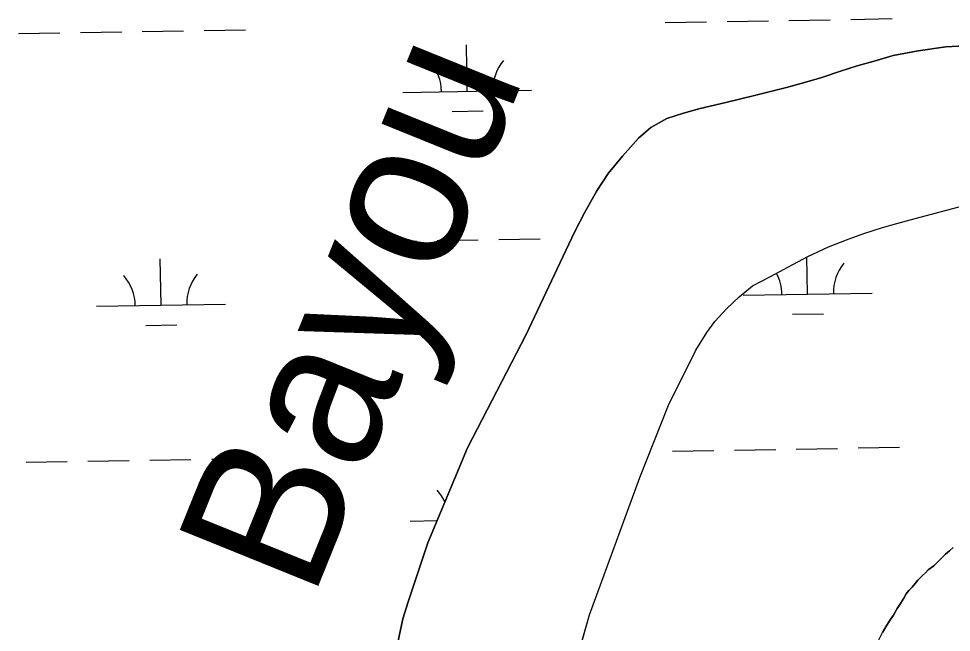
# Model space of a CAD drawing. Extents: x 3887375 to 3925618, y 296674 to 322633.
# Drawn here: x 3892775 to 3893499, y 319581 to 320057 of the extents above; entities that cross this region are included whole.
import ezdxf

# ---------------------------------------------------------------- set-up
doc = ezdxf.new("R2010")
doc.units = 0
for name, color, linetype in [('V-RIVR-IDEN', 7, 'Continuous'), ('V-TOPO-SHOR', 7, 'Continuous'), ('V-WETL-SWMP', 7, 'Continuous')]:
    doc.layers.add(name, color=color, linetype=linetype)

msp = doc.modelspace()

# ---------------------------------------------------------------- linework, layer by layer
at = {"layer": 'V-TOPO-SHOR'}
for points in [[(3893069.23, 319572.93), (3893073.03, 319591.43), (3893077.33, 319604.64), (3893092.65, 319650.34), (3893123.46, 319724), (3893168.9, 319812.14), (3893197.26, 319872.32), (3893206.63, 319891.86), (3893214.11, 319906.37), (3893223.73, 319923.52), (3893232.53, 319936.97), (3893243.71, 319950.41), (3893255.95, 319964.37), (3893265.52, 319972.78), (3893278, 319979.6), (3893290.98, 319983.77), (3893303.97, 319987.4), (3893323.84, 319992.06), (3893346.09, 319997.5), (3893371, 320003.72), (3893384.78, 320007.62), (3893398.29, 320011.52), (3893412.87, 320016.47), (3893425.86, 320020.64), (3893438.84, 320024.01), (3893453.68, 320028.43), (3893473.02, 320032.04), (3893494.47, 320035.37), (3893514.32, 320036.32)], [(3893203.23, 319543.13), (3893218.05, 319594.38), (3893256.97, 319701.08), (3893279.22, 319757.06), (3893300.61, 319799.82), (3893309.15, 319813.53), (3893315.28, 319822.23), (3893324.6, 319832.24), (3893334.17, 319841.18), (3893344.53, 319849.86), (3893358.59, 319856.93), (3893372.39, 319864.54), (3893387.52, 319872.66), (3893403.43, 319879.99), (3893417.48, 319885.47), (3893431, 319890.43), (3893445.32, 319895.12), (3893456.45, 319898.23), (3893466.78, 319901.09), (3893511.56, 319913.03)], [(3893442.68, 319575.03), (3893445.38, 319580.89), (3893448.07, 319585.15), (3893451.31, 319590.47), (3893453.99, 319594.19), (3893456.69, 319599.52), (3893459.38, 319603.24), (3893462.07, 319607.5), (3893463.69, 319610.69), (3893465.84, 319613.35), (3893468.52, 319616.01), (3893470.67, 319618.67), (3893472.82, 319621.33), (3893476.58, 319625.04), (3893478.73, 319627.17), (3893480.87, 319629.29), (3893485.16, 319632.48), (3893489.45, 319636.72), (3893491.6, 319638.85), (3893494.28, 319641.5), (3893497.5, 319644.16), (3893500.18, 319646.81)]]:
    msp.add_lwpolyline(points, dxfattribs=at)
at = {"layer": 'V-WETL-SWMP'}
for p, q in [((3893372.82, 320055.75), (3893404.81, 320056.3)), ((3893420.81, 320056.57), (3893452.8, 320057.12)), ((3893276.83, 320054.1), (3893308.83, 320054.65)), ((3893324.82, 320054.93), (3893356.82, 320055.48)), ((3892775, 320045.49), (3892806.99, 320046.04)), ((3892822.99, 320046.31), (3892854.98, 320046.86)), ((3892870.98, 320047.14), (3892902.98, 320047.69)), ((3892918.98, 320047.96), (3892950.97, 320048.51)), ((3893123.13, 320000.72), (3893122.51, 320036.71)), ((3893494.47, 320035.36), (3893473.02, 320032.04)), ((3893514.32, 320036.32), (3893494.47, 320035.36)), ((3893453.68, 320028.43), (3893438.84, 320024.01)), ((3893473.02, 320032.04), (3893453.68, 320028.43)), ((3893425.86, 320020.64), (3893412.87, 320016.47)), ((3893438.84, 320024.01), (3893425.86, 320020.64)), ((3893412.87, 320016.47), (3893398.29, 320011.52)), ((3893384.78, 320007.62), (3893371, 320003.73)), ((3893398.29, 320011.52), (3893384.78, 320007.62)), ((3893073.14, 319999.86), (3893173.12, 320001.57)), ((3893371, 320003.73), (3893346.09, 319997.5)), ((3893323.84, 319992.06), (3893303.97, 319987.4)), ((3893346.09, 319997.5), (3893323.84, 319992.06)), ((3893111.4, 319985.08), (3893135.4, 319985.49)), ((3893290.98, 319983.77), (3893278, 319979.6)), ((3893303.97, 319987.4), (3893290.98, 319983.77)), ((3893278, 319979.6), (3893265.52, 319972.78)), ((3893265.52, 319972.78), (3893255.95, 319964.37)), ((3893255.95, 319964.37), (3893243.71, 319950.41)), ((3893243.71, 319950.41), (3893232.53, 319936.97)), ((3893232.53, 319936.97), (3893223.72, 319923.52)), ((3893223.72, 319923.52), (3893214.11, 319906.37)), ((3893466.78, 319901.09), (3893511.56, 319913.03)), ((3893214.11, 319906.37), (3893206.62, 319891.86)), ((3893445.32, 319895.12), (3893456.45, 319898.23)), ((3893456.45, 319898.23), (3893466.78, 319901.09)), ((3893206.62, 319891.86), (3893197.26, 319872.33)), ((3893417.48, 319885.47), (3893431, 319890.43)), ((3893431, 319890.43), (3893445.32, 319895.12)), ((3893051.72, 319884.04), (3893083.71, 319884.59)), ((3893099.71, 319884.86), (3893131.7, 319885.41)), ((3893147.7, 319885.69), (3893179.7, 319886.24)), ((3893403.43, 319879.99), (3893417.48, 319885.47)), ((3893387.52, 319872.66), (3893403.43, 319879.99)), ((3892885.47, 319834.75), (3892884.86, 319870.75)), ((3893197.26, 319872.33), (3893168.9, 319812.14)), ((3893372.39, 319864.54), (3893387.52, 319872.66)), ((3893387.31, 319843.36), (3893386.81, 319872.28)), ((3893358.59, 319856.93), (3893372.39, 319864.54)), ((3893344.53, 319849.86), (3893358.59, 319856.93)), ((3893334.17, 319841.18), (3893344.53, 319849.86)), ((3893324.6, 319832.24), (3893334.17, 319841.18)), ((3893337.31, 319842.51), (3893437.3, 319844.22)), ((3892835.48, 319833.89), (3892935.47, 319835.61)), ((3893315.28, 319822.23), (3893324.6, 319832.24)), ((3893375.57, 319827.73), (3893399.57, 319828.14)), ((3892873.74, 319819.12), (3892897.74, 319819.53)), ((3893309.15, 319813.53), (3893315.28, 319822.23)), ((3893168.9, 319812.14), (3893123.46, 319724)), ((3893300.61, 319799.82), (3893309.15, 319813.53)), ((3893279.22, 319757.06), (3893300.61, 319799.82)), ((3893256.97, 319701.08), (3893279.22, 319757.06)), ((3893123.46, 319724), (3893092.65, 319650.34)), ((3893378.53, 319723.12), (3893410.52, 319723.67)), ((3893426.52, 319723.95), (3893458.51, 319724.5)), ((3892924.68, 319715.33), (3892956.68, 319715.88)), ((3893282.54, 319721.48), (3893314.54, 319722.03)), ((3893330.53, 319722.3), (3893362.53, 319722.85)), ((3892780.71, 319712.86), (3892812.7, 319713.41)), ((3892828.7, 319713.69), (3892860.69, 319714.24)), ((3892876.69, 319714.51), (3892908.69, 319715.06)), ((3893218.05, 319594.38), (3893256.97, 319701.08)), ((3893078.85, 319667.23), (3893099.87, 319667.59)), ((3893092.65, 319650.34), (3893077.33, 319604.64)), ((3893497.5, 319644.16), (3893494.28, 319641.5)), ((3893500.18, 319646.81), (3893497.5, 319644.16)), ((3893489.45, 319636.72), (3893485.16, 319632.47)), ((3893491.6, 319638.85), (3893489.45, 319636.72)), ((3893494.28, 319641.5), (3893491.6, 319638.85)), ((3893480.87, 319629.29), (3893478.73, 319627.17)), ((3893485.16, 319632.47), (3893480.87, 319629.29)), ((3893476.58, 319625.04), (3893472.82, 319621.32)), ((3893478.73, 319627.17), (3893476.58, 319625.04)), ((3893468.52, 319616.01), (3893465.84, 319613.35)), ((3893470.67, 319618.67), (3893468.52, 319616.01)), ((3893472.82, 319621.32), (3893470.67, 319618.67)), ((3893462.07, 319607.5), (3893459.38, 319603.24)), ((3893463.69, 319610.69), (3893462.07, 319607.5)), ((3893465.84, 319613.35), (3893463.69, 319610.69)), ((3893077.33, 319604.64), (3893073.03, 319591.43)), ((3893459.38, 319603.24), (3893456.69, 319599.52)), ((3893203.23, 319543.13), (3893218.05, 319594.38)), ((3893453.99, 319594.19), (3893451.3, 319590.47)), ((3893456.69, 319599.52), (3893453.99, 319594.19)), ((3893073.03, 319591.43), (3893069.23, 319572.93)), ((3893451.3, 319590.47), (3893448.07, 319585.15)), ((3893448.07, 319585.15), (3893445.38, 319580.89))]:
    msp.add_line(p, q, dxfattribs=at)
for centre, start, end in [((3893067.89, 320000.24), 0.21154, 41.7552), ((3893178.36, 320002.14), 140.21154, 181.75519), ((3893442.53, 319844.79), 140.21154, 181.75519), ((3892830.23, 319834.28), 0.21154, 41.7552), ((3892940.7, 319836.17), 140.21154, 181.75519), ((3893332.06, 319842.89), 0.21154, 28.03736), ((3893073.6, 319667.62), 23.84285, 41.7552)]:
    msp.add_arc(centre, 35.25, start, end, dxfattribs=at)

# ---------------------------------------------------------------- texts
at = {"layer": 'V-RIVR-IDEN'}
msp.add_text('Bayou', height=116, rotation=67.96376, dxfattribs=at).set_placement((3893002.8, 319605.13))

doc.saveas('drawing.dxf')
